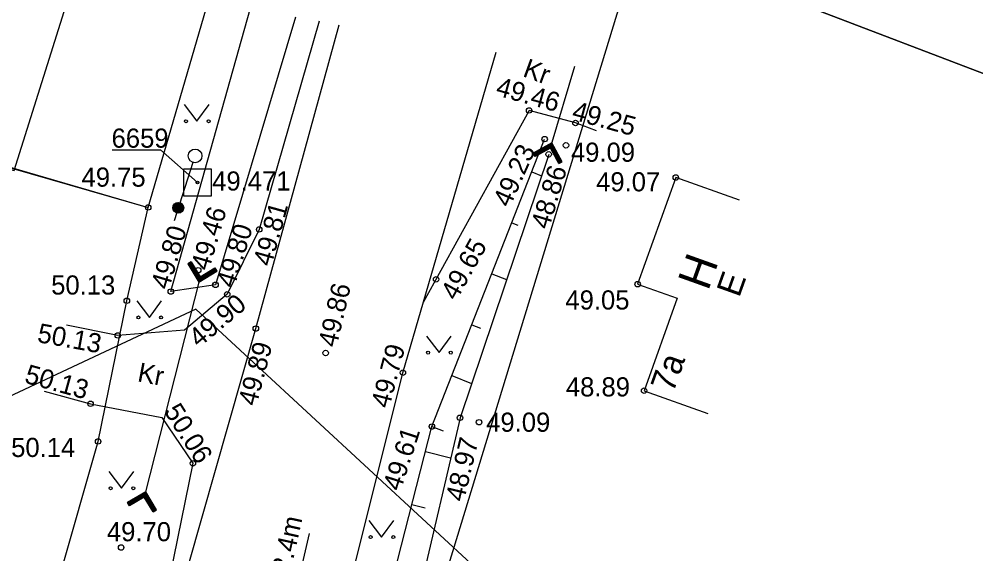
# Model space of a CAD drawing. Extents: x 642747 to 644424, y 6457048 to 6458238.
# Drawn here: x 643935.76 to 643970.73, y 6457653.92 to 6457673.47 of the extents above; entities that cross this region are included whole.
import ezdxf

# ---------------------------------------------------------------- set-up
doc = ezdxf.new("R2010")
doc.units = 0
for name, color, linetype in [('ABIJOONIS', 7, 'Continuous'), ('AED', 7, 'Continuous'), ('ALUSVORK', 7, 'Continuous'), ('HALJASTUS', 7, 'Continuous'), ('HOONE', 7, 'Continuous'), ('KORGUS', 7, 'Continuous'), ('MOOTPIIR', 7, 'Continuous'), ('PIIR', 7, 'Continuous'), ('POST', 7, 'Continuous'), ('RELJEEF', 7, 'Continuous'), ('SIOHULIIN', 7, 'Continuous'), ('TEE', 7, 'Continuous'), ('TRUUP', 7, 'Continuous'), ('VEEKOGU', 7, 'Continuous')]:
    doc.layers.add(name, color=color, linetype=linetype)

msp = doc.modelspace()

# ---------------------------------------------------------------- linework, layer by layer
at = {"layer": 'ABIJOONIS'}
msp.add_lwpolyline([(643942.767, 6457644.822), (643944.919, 6457648.346), (643946.381, 6457654.664)], dxfattribs=at)
at = {"layer": 'AED'}
msp.add_line((643938.651, 6457658.031), (643939.7, 6457663.174), dxfattribs=at)
msp.add_lwpolyline([(643933.277, 6457668.658), (643940.482, 6457666.587), (643942.678, 6457674.103)], dxfattribs=at)
at = {"layer": 'ALUSVORK'}
msp.add_lwpolyline([(643939.159, 6457668.694), (643940.934, 6457668.694), (643942.28, 6457667.5)], dxfattribs=at)
msp.add_lwpolyline([(643941.78, 6457668), (643942.78, 6457668), (643942.78, 6457667), (643941.78, 6457667)], close=True, dxfattribs=at)
msp.add_circle((643942.28, 6457667.5), 0.05, dxfattribs=at)
at = {"layer": 'HALJASTUS'}
for p, q in [((643941.799, 6457670.345), (643942.263, 6457669.739)), ((643942.263, 6457669.739), (643942.708, 6457670.345)), ((643930.871, 6457669.377), (643940.482, 6457666.587)), ((643939.7, 6457663.174), (643940.482, 6457666.587)), ((643940.062, 6457663.172), (643940.525, 6457662.565)), ((643940.525, 6457662.565), (643940.971, 6457663.172)), ((643950.65, 6457661.884), (643951.113, 6457661.277)), ((643951.113, 6457661.277), (643951.559, 6457661.884)), ((643933.995, 6457641.722), (643938.651, 6457658.031)), ((643939.046, 6457656.929), (643939.51, 6457656.322)), ((643939.51, 6457656.322), (643939.955, 6457656.929)), ((643948.549, 6457655.14), (643949.012, 6457654.533)), ((643949.012, 6457654.533), (643949.458, 6457655.14))]:
    msp.add_line(p, q, dxfattribs=at)
for centre in [(643941.862, 6457669.739), (643942.691, 6457669.739), (643940.124, 6457662.565), (643940.953, 6457662.565), (643950.712, 6457661.277), (643951.541, 6457661.277), (643939.109, 6457656.322), (643939.937, 6457656.322), (643948.611, 6457654.533), (643949.44, 6457654.533)]:
    msp.add_circle(centre, 0.055, dxfattribs=at)
at = {"layer": 'HOONE'}
msp.add_lwpolyline([(643962.09, 6457666.848), (643959.764, 6457667.68), (643958.37, 6457663.781), (643959.814, 6457663.264), (643958.606, 6457659.887), (643960.932, 6457659.055)], dxfattribs=at)
at = {"layer": 'KORGUS'}
for centre in [(643954.404, 6457670.133), (643956.098, 6457669.675), (643954.971, 6457669.085), (643955.75, 6457668.858), (643955.119, 6457668.526), (643959.764, 6457667.68), (643940.482, 6457666.587), (643944.54, 6457665.783), (643942.309, 6457664.291), (643942.94, 6457663.757), (643951.004, 6457663.958), (643958.37, 6457663.781), (643941.308, 6457663.512), (643943.37, 6457663.411), (643939.7, 6457663.174), (643939.37, 6457661.907), (643944.415, 6457662.158), (643946.965, 6457661.265), (643949.789, 6457660.544), (643958.606, 6457659.887), (643938.375, 6457659.408), (643951.879, 6457658.897), (643952.574, 6457658.735), (643950.851, 6457658.575), (643938.651, 6457658.031), (643942.115, 6457657.233), (643939.492, 6457654.154)]:
    msp.add_circle(centre, 0.1, dxfattribs=at)
at = {"layer": 'MOOTPIIR'}
msp.add_lwpolyline([(643525.446, 6457467.559), (643537.447, 6457435.458), (643944.848, 6457628.51), (644046.626, 6457529.09), (644067.022, 6457529.09), (644138.408, 6457598.401), (644075.1, 6457775.215), (644046.02, 6457752.582), (644092.466, 6457611.94), (644070.657, 6457576.375), (644041.981, 6457570.717), (643942.223, 6457662.862)], close=True, dxfattribs=at)
at = {"layer": 'PIIR'}
for points in [[(643924.93, 6457670.96), (643935.58, 6457667.94), (643955.52, 6457731.39), (643935.15, 6457730.36), (643910.39, 6457718.88), (643915.11, 6457692.74), (643892.45, 6457682.56), (643902.35, 6457660.78)], [(643967.38, 6457704.61), (643958.41, 6457676.3), (644016.12, 6457654.27), (644030.18, 6457682.17)], [(643958.41, 6457676.3), (643948.83, 6457644.9), (643990.17, 6457602.7), (644016.12, 6457654.27)]]:
    msp.add_lwpolyline(points, close=True, dxfattribs=at)
at = {"layer": 'POST'}
msp.add_circle((643942.195, 6457668.47), 0.25, dxfattribs=at)
at = {"layer": 'RELJEEF'}
for p, q in [((643954.501, 6457667.885), (643954.856, 6457667.746)), ((643953.771, 6457666.023), (643953.994, 6457665.936)), ((643953.041, 6457664.161), (643953.579, 6457663.95)), ((643952.311, 6457662.299), (643952.626, 6457662.176)), ((643951.581, 6457660.437), (643952.302, 6457660.155)), ((643950.851, 6457658.575), (643951.257, 6457658.416)), ((643950.617, 6457657.662), (643951.535, 6457657.427)), ((643950.121, 6457655.725), (643950.601, 6457655.602))]:
    msp.add_line(p, q, dxfattribs=at)
for points in [[(643948.558, 6457644.229), (643947.641, 6457646.037), (643950.851, 6457658.575), (643954.971, 6457669.085)], [(643955.119, 6457668.526), (643951.879, 6457658.897), (643948.882, 6457646.073), (643948.916, 6457644.634)]]:
    msp.add_lwpolyline(points, dxfattribs=at)
at = {"layer": 'SIOHULIIN'}
msp.add_line((643942.118, 6457668.232), (643941.427, 6457666.1), dxfattribs=at)
for radius in [0.199, 0.19, 0.18, 0.171, 0.162, 0.152, 0.143, 0.133, 0.124, 0.114, 0.105, 0.0953, 0.0858, 0.0763, 0.0669, 0.0574, 0.0479, 0.0385, 0.029, 0.0195, 0.0101, 0.00061]:
    msp.add_circle((643941.58, 6457666.573), radius, dxfattribs=at)
at = {"layer": 'TEE'}
for points in [[(643934.033, 6457638.719), (643937.123, 6457641.459), (643939.494, 6457644.871), (643944.415, 6457662.158), (643947.464, 6457673.263)], [(643946.735, 6457673.391), (643944.54, 6457665.783), (643943.37, 6457663.411), (643941.803, 6457662.096), (643939.37, 6457661.907), (643937.5, 6457662.277)], [(643945.509, 6457644.254), (643946.337, 6457646.731), (643949.789, 6457660.544), (643953.197, 6457672.257)], [(643956.865, 6457669.384), (643956.098, 6457669.675), (643954.404, 6457670.133), (643950.534, 6457663.106)], [(643936.682, 6457659.866), (643938.375, 6457659.408), (643940.976, 6457658.91), (643942.115, 6457657.233), (643939.86, 6457646.155)]]:
    msp.add_lwpolyline(points, dxfattribs=at)
at = {"layer": 'TRUUP'}
for p, q in [((643955.21, 6457668.846), (643956.073, 6457671.753)), ((643955.239, 6457668.943), (643954.554, 6457668.572)), ((643955.21, 6457668.846), (643954.588, 6457668.509)), ((643955.181, 6457668.75), (643954.622, 6457668.447)), ((643954.627, 6457668.449), (643954.622, 6457668.609)), ((643954.652, 6457668.463), (643954.647, 6457668.622)), ((643954.676, 6457668.476), (643954.672, 6457668.635)), ((643954.701, 6457668.489), (643954.696, 6457668.649)), ((643954.726, 6457668.503), (643954.721, 6457668.662)), ((643954.75, 6457668.516), (643954.745, 6457668.675)), ((643954.775, 6457668.529), (643954.77, 6457668.689)), ((643954.799, 6457668.543), (643954.795, 6457668.702)), ((643954.824, 6457668.556), (643954.819, 6457668.715)), ((643954.849, 6457668.569), (643954.844, 6457668.729)), ((643954.873, 6457668.583), (643954.869, 6457668.742)), ((643954.898, 6457668.596), (643954.893, 6457668.755)), ((643954.923, 6457668.609), (643954.918, 6457668.769)), ((643954.947, 6457668.623), (643954.942, 6457668.782)), ((643954.972, 6457668.636), (643954.967, 6457668.796)), ((643954.996, 6457668.65), (643954.992, 6457668.809)), ((643955.021, 6457668.663), (643955.016, 6457668.822)), ((643955.046, 6457668.676), (643955.041, 6457668.836)), ((643955.07, 6457668.69), (643955.065, 6457668.849)), ((643955.095, 6457668.703), (643955.09, 6457668.862)), ((643955.119, 6457668.716), (643955.115, 6457668.876)), ((643955.144, 6457668.73), (643955.139, 6457668.889)), ((643955.169, 6457668.743), (643955.164, 6457668.902)), ((643955.484, 6457668.191), (643955.181, 6457668.75)), ((643955.194, 6457668.726), (643955.188, 6457668.916)), ((643955.547, 6457668.225), (643955.21, 6457668.846)), ((643955.221, 6457668.677), (643955.213, 6457668.929)), ((643955.247, 6457668.629), (643955.238, 6457668.942)), ((643955.61, 6457668.259), (643955.239, 6457668.943)), ((643955.274, 6457668.58), (643955.264, 6457668.896)), ((643955.3, 6457668.531), (643955.291, 6457668.847)), ((643955.327, 6457668.482), (643955.317, 6457668.798)), ((643955.353, 6457668.433), (643955.344, 6457668.749)), ((643955.379, 6457668.384), (643955.37, 6457668.701)), ((643955.406, 6457668.335), (643955.396, 6457668.652)), ((643954.622, 6457668.447), (643954.554, 6457668.572)), ((643954.575, 6457668.535), (643954.573, 6457668.582)), ((643954.601, 6457668.486), (643954.598, 6457668.595)), ((643955.432, 6457668.287), (643955.423, 6457668.603)), ((643955.459, 6457668.238), (643955.449, 6457668.554)), ((643955.485, 6457668.191), (643955.476, 6457668.505)), ((643955.484, 6457668.191), (643955.61, 6457668.259)), ((643955.51, 6457668.205), (643955.502, 6457668.456)), ((643955.535, 6457668.218), (643955.529, 6457668.408)), ((643955.559, 6457668.231), (643955.555, 6457668.359)), ((643955.584, 6457668.245), (643955.582, 6457668.31)), ((643942.049, 6457664.595), (643941.927, 6457664.522)), ((643941.927, 6457664.522), (643942.326, 6457663.853)), ((643941.952, 6457664.537), (643941.957, 6457664.472)), ((643941.976, 6457664.551), (643941.985, 6457664.424)), ((643941.988, 6457664.558), (643942.35, 6457663.951)), ((643942, 6457664.565), (643942.014, 6457664.376)), ((643942.024, 6457664.58), (643942.042, 6457664.328)), ((643942.048, 6457664.594), (643942.071, 6457664.281)), ((643942.049, 6457664.595), (643942.375, 6457664.048)), ((643942.077, 6457664.549), (643942.099, 6457664.233)), ((643942.105, 6457664.501), (643942.128, 6457664.185)), ((643942.134, 6457664.453), (643942.156, 6457664.138)), ((643942.162, 6457664.405), (643942.185, 6457664.09)), ((643942.191, 6457664.358), (643942.213, 6457664.042)), ((643942.219, 6457664.31), (643942.241, 6457663.994)), ((643942.247, 6457664.262), (643942.27, 6457663.947)), ((643942.276, 6457664.215), (643942.298, 6457663.899)), ((643942.304, 6457664.167), (643942.327, 6457663.854)), ((643942.326, 6457663.853), (643942.994, 6457664.252)), ((643942.333, 6457664.119), (643942.351, 6457663.868)), ((643942.35, 6457663.951), (643942.958, 6457664.313)), ((643942.361, 6457664.071), (643942.375, 6457663.882)), ((643942.375, 6457664.048), (643942.921, 6457664.374)), ((643942.412, 6457664.07), (643942.423, 6457663.911)), ((643942.436, 6457664.084), (643942.447, 6457663.925)), ((643942.46, 6457664.099), (643942.471, 6457663.94)), ((643942.484, 6457664.113), (643942.495, 6457663.954)), ((643942.508, 6457664.127), (643942.519, 6457663.968)), ((643942.532, 6457664.142), (643942.543, 6457663.983)), ((643942.556, 6457664.156), (643942.567, 6457663.997)), ((643942.58, 6457664.17), (643942.591, 6457664.011)), ((643942.604, 6457664.185), (643942.615, 6457664.026)), ((643942.628, 6457664.199), (643942.639, 6457664.04)), ((643942.652, 6457664.214), (643942.663, 6457664.054)), ((643942.676, 6457664.228), (643942.687, 6457664.069)), ((643942.7, 6457664.242), (643942.711, 6457664.083)), ((643942.724, 6457664.257), (643942.735, 6457664.098)), ((643942.748, 6457664.271), (643942.759, 6457664.112)), ((643942.772, 6457664.285), (643942.783, 6457664.126)), ((643942.796, 6457664.3), (643942.808, 6457664.141)), ((643942.82, 6457664.314), (643942.832, 6457664.155)), ((643942.844, 6457664.328), (643942.856, 6457664.169)), ((643942.868, 6457664.343), (643942.88, 6457664.184)), ((643942.892, 6457664.357), (643942.904, 6457664.198)), ((643942.916, 6457664.371), (643942.928, 6457664.212)), ((643942.921, 6457664.374), (643942.994, 6457664.252)), ((643942.944, 6457664.336), (643942.952, 6457664.227)), ((643942.972, 6457664.288), (643942.976, 6457664.241)), ((643942.35, 6457663.951), (643940.364, 6457656.096)), ((643942.387, 6457664.056), (643942.399, 6457663.897)), ((643940.389, 6457656.194), (643939.72, 6457655.795)), ((643940.364, 6457656.096), (643939.757, 6457655.734)), ((643940.111, 6457655.862), (643940.099, 6457656.021)), ((643940.135, 6457655.876), (643940.123, 6457656.035)), ((643940.159, 6457655.891), (643940.147, 6457656.05)), ((643940.183, 6457655.905), (643940.171, 6457656.064)), ((643940.207, 6457655.919), (643940.195, 6457656.078)), ((643940.231, 6457655.934), (643940.22, 6457656.093)), ((643940.255, 6457655.948), (643940.244, 6457656.107)), ((643940.279, 6457655.962), (643940.268, 6457656.121)), ((643940.303, 6457655.977), (643940.292, 6457656.136)), ((643940.327, 6457655.991), (643940.316, 6457656.15)), ((643940.353, 6457655.975), (643940.34, 6457656.164)), ((643940.382, 6457655.928), (643940.364, 6457656.179)), ((643940.726, 6457655.489), (643940.364, 6457656.096)), ((643940.41, 6457655.88), (643940.388, 6457656.193)), ((643940.787, 6457655.525), (643940.389, 6457656.194)), ((643940.439, 6457655.832), (643940.416, 6457656.148)), ((643940.467, 6457655.785), (643940.445, 6457656.1)), ((643940.495, 6457655.737), (643940.473, 6457656.052)), ((643939.793, 6457655.673), (643939.72, 6457655.795)), ((643939.742, 6457655.759), (643939.739, 6457655.806)), ((643939.77, 6457655.711), (643939.763, 6457655.82)), ((643939.798, 6457655.676), (643939.787, 6457655.835)), ((643940.339, 6457655.999), (643939.793, 6457655.673)), ((643939.822, 6457655.69), (643939.811, 6457655.849)), ((643939.846, 6457655.704), (643939.835, 6457655.863)), ((643939.87, 6457655.719), (643939.859, 6457655.878)), ((643939.894, 6457655.733), (643939.883, 6457655.892)), ((643939.918, 6457655.747), (643939.907, 6457655.906)), ((643939.942, 6457655.762), (643939.931, 6457655.921)), ((643939.966, 6457655.776), (643939.955, 6457655.935)), ((643939.99, 6457655.79), (643939.979, 6457655.949)), ((643940.014, 6457655.805), (643940.003, 6457655.964)), ((643940.038, 6457655.819), (643940.027, 6457655.978)), ((643940.063, 6457655.833), (643940.051, 6457655.992)), ((643940.087, 6457655.848), (643940.075, 6457656.007)), ((643940.665, 6457655.452), (643940.339, 6457655.999)), ((643940.524, 6457655.689), (643940.501, 6457656.005)), ((643940.552, 6457655.641), (643940.53, 6457655.957)), ((643940.581, 6457655.594), (643940.558, 6457655.909)), ((643940.609, 6457655.546), (643940.587, 6457655.862)), ((643940.638, 6457655.498), (643940.615, 6457655.814)), ((643940.666, 6457655.453), (643940.644, 6457655.766)), ((643940.69, 6457655.467), (643940.672, 6457655.718)), ((643940.714, 6457655.482), (643940.701, 6457655.671)), ((643940.665, 6457655.452), (643940.787, 6457655.525)), ((643940.738, 6457655.496), (643940.729, 6457655.623)), ((643940.762, 6457655.51), (643940.758, 6457655.575))]:
    msp.add_line(p, q, dxfattribs=at)
at = {"layer": 'VEEKOGU'}
msp.add_lwpolyline([(643945.86, 6457673.544), (643942.94, 6457663.757), (643941.308, 6457663.512), (643944.204, 6457673.835)], dxfattribs=at)

# ---------------------------------------------------------------- texts
at = {"layer": 'ABIJOONIS'}
msp.add_text('160 PL L=12.4m', height=0.7, rotation=77.4791, dxfattribs=at).set_placement((643944.627, 6457648.486))
at = {"layer": 'ALUSVORK'}
for s, p in [('6659', (643939.143, 6457668.77)), ('49.471', (643942.82, 6457667.203))]:
    msp.add_text(s, height=0.7, dxfattribs=at).set_placement(p)
at = {"layer": 'HOONE'}
for s, height, p in [('H', 1.2, (643960.945, 6457663.507)), ('E', 0.9, (643962.08, 6457663.264)), ('7a', 0.9, (643959.667, 6457659.782))]:
    msp.add_text(s, height=height, rotation=70.3151, dxfattribs=at).set_placement(p)
at = {"layer": 'KORGUS'}
for s, rotation, p in [(' 49.46', 344.4941, (643952.9, 6457670.765)), (' 49.25', 344.6387, (643955.68, 6457669.881)), (' 49.23', 65.8983, (643953.586, 6457666.312)), (' 48.86', 73.2892, (643955.047, 6457665.501)), (' 49.46', 73.6195, (643942.622, 6457663.989)), (' 49.81', 74.4687, (643944.906, 6457664.148)), (' 49.80', 73.3714, (643941.157, 6457663.295)), (' 49.80', 72.7177, (643943.541, 6457663.362)), (' 49.65', 60.7785, (643951.616, 6457662.918)), (' 49.86', 76.9369, (643947.306, 6457661.186)), (' 49.90', 40.0468, (643942.133, 6457661.269)), (' 50.13', 349.7593, (643936.14, 6457661.715)), (' 49.89', 75.3107, (643944.368, 6457659.041)), (' 49.79', 75.3037, (643949.222, 6457658.96)), (' 50.13', 344.5837, (643935.675, 6457660.255)), (' 50.06', 302.0102, (643940.901, 6457659.361)), (' 49.61', 71.9264, (643949.621, 6457655.935)), (' 48.97', 76.598, (643951.957, 6457655.543))]:
    msp.add_text(s, height=0.7, rotation=rotation, dxfattribs=at).set_placement(p)
for s, p in [(' 49.09', (643955.672, 6457668.256)), (' 49.75', (643937.785, 6457667.345)), (' 49.07', (643956.592, 6457667.174)), (' 50.13', (643936.675, 6457663.401)), (' 49.05', (643955.469, 6457662.854)), (' 48.89', (643955.487, 6457659.677)), (' 49.09', (643952.574, 6457658.385)), (' 50.14', (643935.212, 6457657.463)), (' 49.70', (643938.712, 6457654.382))]:
    msp.add_text(s, height=0.7, dxfattribs=at).set_placement(p)
at = {"layer": 'TEE'}
for rotation, p in [(340.0062, (643954.135, 6457671.39)), (349.1503, (643940.058, 6457660.234))]:
    msp.add_text('Kr', height=0.7, rotation=rotation, dxfattribs=at).set_placement(p)

doc.saveas('drawing.dxf')
